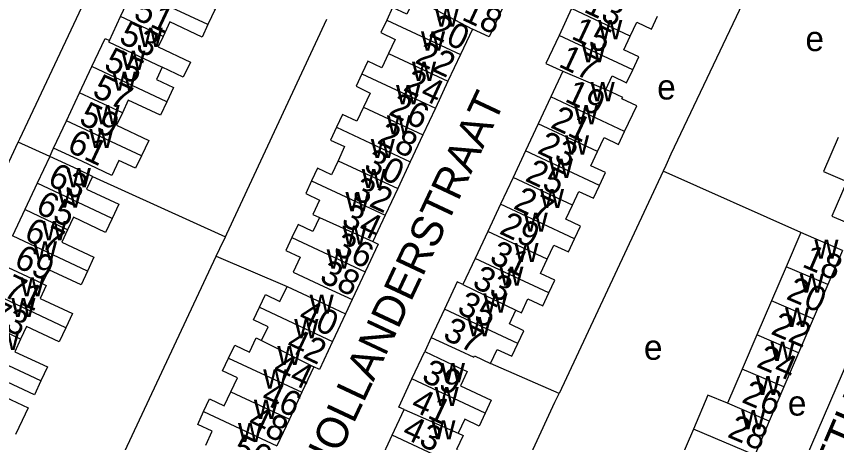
# Model space of a CAD drawing. Extents: x 159045 to 160918, y 380454 to 382516.
# Drawn here: x 160157.2 to 160288.7, y 381356.1 to 381424.4 of the extents above; entities that cross this region are included whole.
import ezdxf

# ---------------------------------------------------------------- set-up
doc = ezdxf.new("R2010")
doc.units = 0
for name, color, linetype in [('BLT_Basislijn', 7, 'Continuous'), ('BLT_Bebouwing', 7, 'Continuous'), ('BLT_Centroide', 7, 'Continuous'), ('BLT_Huisnummer', 7, 'Continuous'), ('BLT_Huisnummer_ tussenligend', 7, 'Continuous'), ('BLT_Onderverdeling_panden', 7, 'Continuous'), ('BLT_Straatnaam', 7, 'Continuous')]:
    doc.layers.add(name, color=color, linetype=linetype)

msp = doc.modelspace()

# ---------------------------------------------------------------- linework, layer by layer
at = {"layer": 'BLT_Basislijn'}
for p, q in [((160162.56, 381401.95), (160157.49, 381404.21)), ((160162.56, 381401.95), (160163.17, 381403.28)), ((160260.87, 381399.58), (160244.18, 381363.93)), ((160282.95, 381389.74), (160260.87, 381399.58)), ((160169.41, 381398.74), (160190.72, 381389.07)), ((160168.89, 381342.59), (160189.23, 381385.98)), ((160189.23, 381385.98), (160200.58, 381381.12)), ((160296.7, 381383.77), (160263.72, 381306.96)), ((160244.18, 381363.93), (160233.21, 381368.78))]:
    msp.add_line(p, q, dxfattribs=at)
for points in [[(160157.49, 381404.21), (160157.76, 381404.79), (160196.22, 381486.52), (160196.73, 381487.37), (160197.39, 381487.43), (160201.5, 381485.76)], [(160283.52, 381447.4), (160262.09, 381402.29), (160261.3, 381400.49), (160260.87, 381399.58)], [(160190.72, 381389.07), (160190.96, 381389.55), (160206.98, 381423.97)], [(160121.65, 381315.85), (160117.24, 381317.84), (160157.49, 381404.21)], [(160189.23, 381385.98), (160189.81, 381387.21), (160190.72, 381389.07)], [(160225.83, 381324.2), (160243.53, 381362.56), (160244.18, 381363.93)]]:
    msp.add_lwpolyline(points, dxfattribs=at)
at = {"layer": 'BLT_Bebouwing'}
for p, q in [((160173.91, 381424.36), (160175.92, 381428.66)), ((160246.2, 381425.63), (160244.19, 381421.34)), ((160172.11, 381420.53), (160173.91, 381424.36)), ((160230.3, 381422.36), (160228.38, 381418.27)), ((160228.38, 381418.27), (160226.38, 381413.99)), ((160167.33, 381412.16), (160169.3, 381416.35)), ((160244.77, 381415.6), (160242.85, 381411.49)), ((160226.38, 381413.99), (160224.37, 381409.69)), ((160165.23, 381407.67), (160167.33, 381412.16)), ((160242.85, 381411.49), (160240.82, 381407.16)), ((160224.37, 381409.69), (160222.36, 381405.4)), ((160163.17, 381403.28), (160165.23, 381407.67)), ((160240.82, 381407.16), (160238.81, 381402.86)), ((160222.36, 381405.4), (160220.34, 381401.08)), ((160162.56, 381401.95), (160160.55, 381397.65)), ((160238.81, 381402.86), (160236.81, 381398.57)), ((160220.34, 381401.08), (160218.33, 381396.79)), ((160236.81, 381398.57), (160234.79, 381394.27)), ((160160.55, 381397.65), (160158.56, 381393.42)), ((160218.33, 381396.79), (160216.33, 381392.51)), ((160234.79, 381394.27), (160232.76, 381389.92)), ((160158.56, 381393.42), (160156.59, 381389.2)), ((160216.33, 381392.51), (160214.35, 381388.29)), ((160232.76, 381389.92), (160230.73, 381385.59)), ((160282.95, 381389.74), (160280.6, 381384.27)), ((160289.61, 381386.88), (160287.27, 381381.41)), ((160230.73, 381385.59), (160228.78, 381381.42)), ((160280.6, 381384.27), (160278.26, 381378.8)), ((160213.1, 381383.46), (160211.01, 381378.99)), ((160287.27, 381381.41), (160284.92, 381375.94)), ((160211.01, 381378.99), (160209.96, 381376.73)), ((160278.26, 381378.8), (160275.91, 381373.33)), ((160225.83, 381377.48), (160223.71, 381372.95)), ((160209.96, 381376.73), (160207.88, 381372.3)), ((160284.92, 381375.94), (160282.58, 381370.47)), ((160275.91, 381373.33), (160273.56, 381367.86)), ((160223.71, 381372.95), (160222.65, 381370.68)), ((160220.61, 381366.3), (160222.65, 381370.68)), ((160282.58, 381370.47), (160280.23, 381365)), ((160204.89, 381368.23), (160202.98, 381364.14)), ((160273.56, 381367.86), (160271.21, 381362.38)), ((160202.98, 381364.14), (160200.96, 381359.83)), ((160280.23, 381365), (160277.88, 381359.52)), ((160217.45, 381357.29), (160219.35, 381361.37)), ((160200.96, 381359.83), (160198.96, 381355.55)), ((160277.88, 381359.52), (160275.54, 381354.05)), ((160215.43, 381352.97), (160217.45, 381357.29))]:
    msp.add_line(p, q, dxfattribs=at)
for points in [[(160184.74, 381429.78), (160183.88, 381427.95), (160189.06, 381425.52), (160187.91, 381423.07)], [(160223.65, 381425.87), (160220.93, 381427.14), (160219.81, 381424.74), (160217.5, 381425.82), (160216.56, 381423.8)], [(160235.12, 381425.69), (160232.97, 381421.11), (160230.3, 381422.36)], [(160255.6, 381421.22), (160256.64, 381423.44), (160259.01, 381422.34), (160259.98, 381424.41)], [(160187.91, 381423.07), (160186.98, 381421.08), (160181.81, 381423.5), (160180.73, 381421.18)], [(160216.56, 381423.8), (160215.62, 381421.79), (160217.92, 381420.71), (160216.86, 381418.44)], [(160169.3, 381416.35), (160171.41, 381420.85), (160172.11, 381420.53)], [(160180.73, 381421.18), (160179.93, 381419.49), (160185.09, 381417.07), (160183.96, 381414.65), (160180.59, 381416.23)], [(160244.19, 381421.34), (160242.09, 381416.86), (160244.77, 381415.6)], [(160255.99, 381415.82), (160256.96, 381417.89), (160254.57, 381419.01), (160255.6, 381421.22)], [(160216.86, 381418.44), (160215.8, 381416.17), (160213.54, 381417.23), (160212.59, 381415.2)], [(160180.59, 381416.23), (160179.66, 381414.25), (160182.37, 381412.98), (160181.31, 381410.71)], [(160212.59, 381415.2), (160211.64, 381413.18), (160213.91, 381412.11), (160212.85, 381409.85)], [(160251.67, 381412.68), (160252.69, 381414.85), (160255.02, 381413.75), (160255.99, 381415.82)], [(160254.7, 381405.95), (160256.63, 381410.06), (160254.27, 381411.16), (160254.39, 381411.4), (160251.67, 381412.68)], [(160181.31, 381410.71), (160180.3, 381408.55), (160175.14, 381410.96), (160174.19, 381408.95)], [(160212.85, 381409.85), (160211.79, 381407.58), (160209.48, 381408.66), (160208.52, 381406.61)], [(160174.19, 381408.95), (160173.25, 381406.93), (160178.41, 381404.51), (160177.24, 381402.03)], [(160208.52, 381406.61), (160207.56, 381404.57), (160209.82, 381403.51), (160208.77, 381401.26)], [(160250.34, 381402.71), (160251.39, 381404.96), (160253.73, 381403.87), (160254.7, 381405.95)], [(160288.92, 381404.99), (160286.58, 381399.54), (160290.3, 381397.94)], [(160177.24, 381402.03), (160176.31, 381400.04), (160173.63, 381401.3), (160172.5, 381398.9), (160167.69, 381401.16), (160163.17, 381403.28)], [(160169.41, 381398.74), (160167.09, 381399.83), (160162.56, 381401.95)], [(160250.66, 381397.31), (160251.62, 381399.36), (160249.29, 381400.46), (160250.34, 381402.71)], [(160208.77, 381401.26), (160207.72, 381399.02), (160205.48, 381400.07), (160204.52, 381398.03)], [(160169.41, 381398.74), (160168.45, 381396.69), (160173.61, 381394.27), (160172.55, 381392.02)], [(160204.52, 381398.03), (160203.57, 381395.99), (160205.8, 381394.95), (160204.72, 381392.63), (160205.77, 381392.14)], [(160246.33, 381394.12), (160247.37, 381396.35), (160249.7, 381395.26), (160250.66, 381397.31)], [(160290.3, 381397.94), (160287.92, 381392.37), (160290.02, 381391.47), (160291.54, 381390.82)], [(160246.65, 381388.72), (160247.62, 381390.79), (160245.28, 381391.89), (160246.33, 381394.12)], [(160172.55, 381392.02), (160171.5, 381389.77), (160166.34, 381392.19), (160165.41, 381390.2)], [(160205.77, 381392.14), (160204.73, 381389.92), (160202.35, 381391.04), (160201.37, 381388.95)], [(160165.41, 381390.2), (160164.48, 381388.22), (160169.64, 381385.79), (160168.6, 381383.57)], [(160201.37, 381388.95), (160200.4, 381386.85), (160202.7, 381385.78), (160201.58, 381383.4), (160206.48, 381381.1), (160211.01, 381378.99)], [(160289.61, 381386.88), (160285.02, 381388.85), (160282.95, 381389.74)], [(160214.35, 381388.29), (160215.18, 381387.9), (160213.1, 381383.46)], [(160242.27, 381385.47), (160243.34, 381387.75), (160245.69, 381386.65), (160246.65, 381388.72)], [(160242.55, 381380.06), (160243.51, 381382.11), (160241.2, 381383.19), (160242.27, 381385.47)], [(160168.6, 381383.57), (160167.56, 381381.34), (160162.39, 381383.76), (160161.36, 381381.56)], [(160161.36, 381381.56), (160161.98, 381381.27), (160161.01, 381379.2), (160166.18, 381376.78), (160165.11, 381374.5)], [(160196.15, 381377.79), (160197.11, 381379.82), (160199.45, 381378.72), (160200.58, 381381.12)], [(160200.58, 381381.12), (160205.43, 381378.85), (160209.96, 381376.73)], [(160228.78, 381381.42), (160227.87, 381381.84), (160225.83, 381377.48)], [(160237.24, 381377.28), (160238.14, 381376.86), (160239.2, 381379.13), (160241.59, 381378.01), (160242.55, 381380.06)], [(160196.51, 381372.45), (160197.54, 381374.66), (160195.2, 381375.76), (160196.15, 381377.79)], [(160237.6, 381371.97), (160238.56, 381374.02), (160236.22, 381375.12), (160237.24, 381377.28)], [(160165.11, 381374.5), (160164.04, 381372.23), (160158.83, 381374.67), (160157.88, 381372.66)], [(160157.88, 381372.66), (160156.94, 381370.65), (160162.18, 381368.2), (160161.14, 381365.96)], [(160191.22, 381369.64), (160192.19, 381371.72), (160194.59, 381370.59), (160195.64, 381372.85), (160196.51, 381372.45)], [(160207.88, 381372.3), (160205.79, 381367.82), (160204.89, 381368.23)], [(160223.71, 381372.95), (160228.24, 381370.83), (160230.54, 381369.76), (160230.64, 381369.98), (160233.21, 381368.78)], [(160233.21, 381368.78), (160234.26, 381371.02), (160236.64, 381369.91), (160237.6, 381371.97)], [(160222.65, 381370.68), (160227.18, 381368.57), (160229.48, 381367.49), (160228.39, 381365.18), (160233.32, 381362.87), (160232.36, 381360.8)], [(160191.58, 381364.22), (160192.62, 381366.46), (160190.25, 381367.57), (160191.22, 381369.64)], [(160161.14, 381365.96), (160160.09, 381363.73), (160154.86, 381366.18), (160153.89, 381364.11)], [(160219.35, 381361.37), (160218.49, 381361.77), (160220.61, 381366.3)], [(160153.89, 381364.11), (160156.35, 381362.95), (160159.07, 381361.68), (160158.11, 381359.62), (160157.07, 381357.4)], [(160187.21, 381361.04), (160188.18, 381363.09), (160190.53, 381361.99), (160191.58, 381364.22)], [(160271.21, 381362.38), (160268.05, 381363.69), (160265.71, 381358.24)], [(160187.56, 381355.67), (160188.6, 381357.89), (160186.26, 381358.99), (160187.21, 381361.04)], [(160232.36, 381360.8), (160231.39, 381358.74), (160229.06, 381359.83), (160228.02, 381357.59)], [(160228.02, 381357.59), (160228.79, 381357.23), (160227.74, 381355), (160230.14, 381353.88), (160229.17, 381351.81)], [(160265.71, 381358.24), (160263.37, 381352.78), (160263.87, 381352.57)]]:
    msp.add_lwpolyline(points, dxfattribs=at)
at = {"layer": 'BLT_Onderverdeling_panden'}
for p, q in [((160187.91, 381423.07), (160175.92, 381428.66)), ((160223.65, 381425.87), (160230.3, 381422.36)), ((160255.6, 381421.22), (160246.2, 381425.63)), ((160180.73, 381421.18), (160173.91, 381424.36)), ((160216.56, 381423.8), (160228.38, 381418.27)), ((160255.99, 381415.82), (160244.19, 381421.34)), ((160216.86, 381418.44), (160226.38, 381413.99)), ((160181.31, 381410.71), (160169.3, 381416.35)), ((160212.59, 381415.2), (160224.37, 381409.69)), ((160244.77, 381415.6), (160251.67, 381412.68)), ((160174.19, 381408.95), (160167.33, 381412.16)), ((160254.7, 381405.95), (160242.85, 381411.49)), ((160212.85, 381409.85), (160222.36, 381405.4)), ((160177.24, 381402.03), (160165.23, 381407.67)), ((160208.52, 381406.61), (160220.34, 381401.08)), ((160250.34, 381402.71), (160240.82, 381407.16)), ((160250.66, 381397.31), (160238.81, 381402.86)), ((160208.77, 381401.26), (160218.33, 381396.79)), ((160204.52, 381398.03), (160216.33, 381392.51)), ((160246.33, 381394.12), (160236.81, 381398.57)), ((160172.55, 381392.02), (160160.55, 381397.65)), ((160246.65, 381388.72), (160234.79, 381394.27)), ((160165.41, 381390.2), (160158.56, 381393.42)), ((160205.77, 381392.14), (160214.35, 381388.29)), ((160168.6, 381383.57), (160156.59, 381389.2)), ((160201.37, 381388.95), (160213.1, 381383.46)), ((160242.27, 381385.47), (160232.76, 381389.92)), ((160242.55, 381380.06), (160230.73, 381385.59)), ((160161.36, 381381.56), (160155.14, 381384.48)), ((160287.27, 381381.41), (160280.6, 381384.27)), ((160228.78, 381381.42), (160237.24, 381377.28)), ((160165.11, 381374.5), (160153.1, 381380.13)), ((160284.92, 381375.94), (160278.26, 381378.8)), ((160196.15, 381377.79), (160207.88, 381372.3)), ((160237.6, 381371.97), (160225.83, 381377.48)), ((160157.88, 381372.66), (160151.1, 381375.85)), ((160282.58, 381370.47), (160275.91, 381373.33)), ((160196.51, 381372.45), (160204.89, 381368.23)), ((160161.14, 381365.96), (160149.11, 381371.61)), ((160191.22, 381369.64), (160202.98, 381364.14)), ((160280.23, 381365), (160273.56, 381367.86)), ((160232.36, 381360.8), (160220.61, 381366.3)), ((160191.58, 381364.22), (160200.96, 381359.83)), ((160219.35, 381361.37), (160228.02, 381357.59)), ((160277.88, 381359.52), (160271.21, 381362.38)), ((160187.21, 381361.04), (160198.96, 381355.55)), ((160229.17, 381351.81), (160217.45, 381357.29)), ((160275.54, 381354.05), (160265.71, 381358.24))]:
    msp.add_line(p, q, dxfattribs=at)
msp.add_lwpolyline([(160172.11, 381420.53), (160171.99, 381420.29), (160180.59, 381416.23)], dxfattribs=at)

# ---------------------------------------------------------------- texts
at = {"layer": 'BLT_Centroide'}
for s, p in [('w', (160224.27, 381422.72)), ('w', (160250.45, 381420.72)), ('w', (160176.79, 381419.5)), ('w', (160222.05, 381418.91)), ('e', (160283.68, 381418.83)), ('w', (160247.8, 381417)), ('w', (160174.01, 381415.81)), ('w', (160220.61, 381414.06)), ('w', (160172.59, 381412.47)), ('w', (160249.24, 381410.78)), ('e', (160259.91, 381411.07)), ('w', (160218.06, 381410.31)), ('w', (160169.89, 381407.09)), ('w', (160246.59, 381407.09)), ('w', (160216.59, 381405.47)), ('w', (160168.88, 381403.28)), ('w', (160214, 381401.69)), ('w', (160245.13, 381402.25)), ('w', (160242.56, 381398.5)), ('w', (160165.27, 381397)), ('w', (160212.55, 381396.88)), ('w', (160163.83, 381393.72)), ('w', (160241.12, 381393.66)), ('w', (160209.95, 381393.16)), ('w', (160238.52, 381389.88)), ('w', (160161.35, 381388.5)), ('w', (160209.48, 381387.78)), ('w', (160159.86, 381385.28)), ('w', (160237.03, 381385)), ('w', (160285.11, 381385.56)), ('w', (160206.93, 381383.97)), ('w', (160234.61, 381381.22)), ('w', (160157.8, 381379.5)), ('w', (160282.76, 381380.09)), ('w', (160204.2, 381376.72)), ('w', (160232.05, 381376.91)), ('w', (160156.39, 381376.19)), ('w', (160280.41, 381374.62)), ('w', (160201.74, 381372.81)), ('w', (160229.46, 381373.12)), ('w', (160153.83, 381370.91)), ('e', (160257.79, 381369.35)), ('w', (160278.07, 381369.16)), ('w', (160199.02, 381368.5)), ('w', (160196.76, 381364.75)), ('w', (160225.23, 381365.75)), ('w', (160275.73, 381363.69)), ('w', (160224.24, 381361.94)), ('w', (160195.27, 381359.88)), ('e', (160280.86, 381360.41)), ('w', (160273.38, 381358.22)), ('w', (160192.72, 381356.16)), ('w', (160223.72, 381356.59))]:
    msp.add_text(s, height=4, dxfattribs=at).set_placement(p)
at = {"layer": 'BLT_Huisnummer'}
for s, rotation, p in [('18', 334.9336, (160228.42, 381423.92)), ('13', 334.9225, (160247.97, 381425.17)), ('53', 334.8697, (160173.44, 381420.27)), ('22', 334.9293, (160220.91, 381417.01)), ('17', 334.9276, (160243.93, 381416.42)), ('57', 334.8762, (160169.18, 381411.7)), ('26', 334.9211, (160216.7, 381408.71)), ('21', 334.9179, (160242.64, 381406.65)), ('61', 334.88, (160165.13, 381402.86)), ('30', 334.9276, (160212.71, 381399.74)), ('25', 334.9222, (160238.57, 381398.1)), ('65', 334.8714, (160160.1, 381393.01)), ('34', 334.9232, (160209.11, 381390.98)), ('29', 334.933, (160234.43, 381389.65)), ('69', 334.8637, (160156.63, 381384.39)), ('18', 336.7859, (160282.98, 381384.33)), ('38', 334.9192, (160205.61, 381381.96)), ('33', 333.9546, (160230.08, 381381.1)), ('73', 334.8672, (160152.44, 381375.53)), ('37', 334.9568, (160225.38, 381372.75)), ('22', 336.79, (160277.96, 381373.56)), ('42', 334.9186, (160200.24, 381371.01)), ('46', 334.925, (160196.23, 381362.57)), ('26', 336.79, (160273.28, 381362.62)), ('41', 334.9244, (160220.23, 381361.39)), ('50', 334.9264, (160191.56, 381353.98))]:
    msp.add_text(s, height=4, rotation=rotation, dxfattribs=at).set_placement(p)
at = {"layer": 'BLT_Huisnummer_ tussenligend'}
for s, rotation, p in [('51', 334.8682, (160175.77, 381424.1)), ('20', 334.9336, (160223.15, 381421.33)), ('15', 334.9225, (160245.97, 381420.89)), ('55', 334.8697, (160171.01, 381415.98)), ('24', 334.9293, (160219.04, 381412.59)), ('19', 334.9276, (160244.94, 381410.84)), ('59', 334.8762, (160167.04, 381407.26)), ('28', 334.9211, (160214.85, 381404.14)), ('23', 334.9179, (160240.52, 381402.56)), ('63', 334.88, (160162.01, 381397.48)), ('32', 334.9276, (160210.86, 381395.3)), ('27', 334.9222, (160236.7, 381393.68)), ('67', 334.8714, (160158.23, 381388.72)), ('36', 334.9232, (160207.83, 381386.41)), ('31', 334.933, (160232.84, 381385.03)), ('71', 334.8637, (160154.9, 381379.62)), ('20', 336.7859, (160280.42, 381379.16)), ('35', 333.9546, (160227.65, 381376.96)), ('40', 334.9192, (160202.18, 381375.53)), ('24', 336.79, (160275.66, 381368.28)), ('44', 334.9186, (160198.08, 381367.02)), ('39', 334.9568, (160221.96, 381366.03)), ('48', 334.925, (160194.09, 381358.57)), ('43', 334.9244, (160218.82, 381357.01)), ('28', 336.79, (160271, 381357.05))]:
    msp.add_text(s, height=4, rotation=rotation, dxfattribs=at).set_placement(p)
at = {"layer": 'BLT_Straatnaam'}
for s, rotation, p in [('JAN HOLLANDERSTRAAT', 64.8371, (160200.83, 381336.8)), ('VAN BEETHOVENLAAN', 66.7853, (160279.75, 381327.69))]:
    msp.add_text(s, height=5, rotation=rotation, dxfattribs=at).set_placement(p)

doc.saveas('drawing.dxf')
